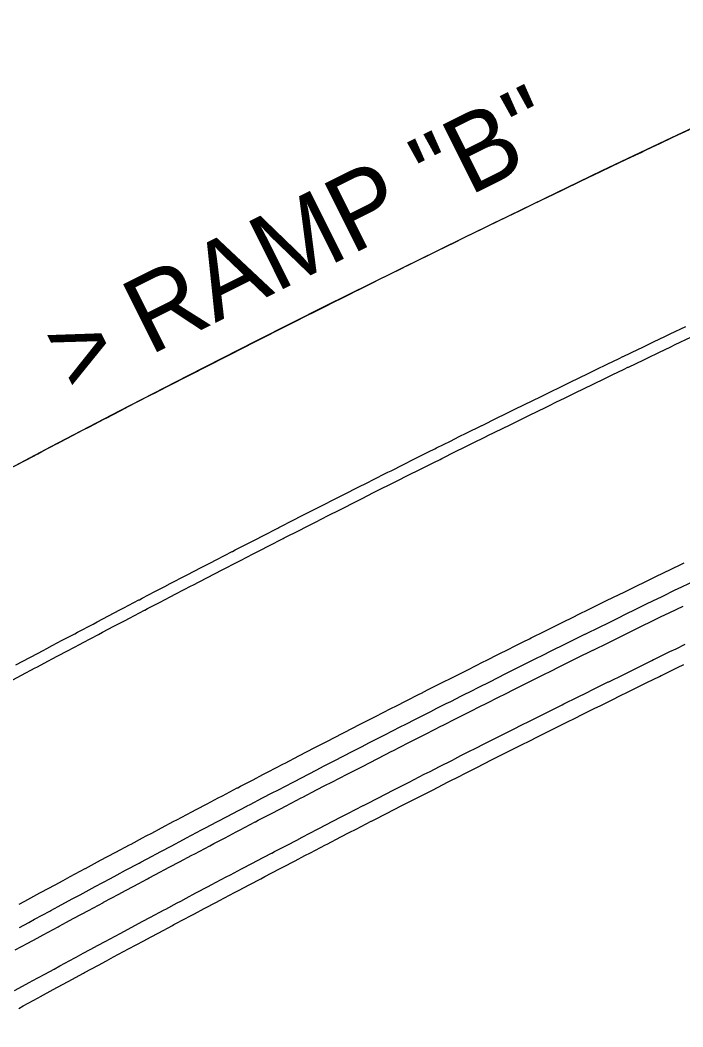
# Model space of a CAD drawing. Extents: x 2145147 to 2158018, y 137519 to 148068.
# Drawn here: x 2151973.9 to 2152011.5, y 142698.1 to 142755.2 of the extents above; entities that cross this region are included whole.
import ezdxf

# ---------------------------------------------------------------- set-up
doc = ezdxf.new("R2010")
doc.units = 0
for name, color, linetype in [('PR_Align_Ramp_B', 7, 'Continuous'), ('PR_Align_Ramp_B_Label', 7, 'Continuous'), ('PR_Phasing_Pavement_1', 7, 'Continuous')]:
    doc.layers.add(name, color=color, linetype=linetype)

msp = doc.modelspace()

# ---------------------------------------------------------------- linework, layer by layer
at = {"layer": 'PR_Align_Ramp_B'}
msp.add_arc((2152418.635, 141885.028), 954.93, 90.409832, 123.94985, dxfattribs=at)
at = {"layer": 'PR_Phasing_Pavement_1'}
for points in [[(2151973.611, 142729.921), (2151974.257, 142730.262), (2151974.9, 142730.599), (2151975.143, 142730.726), (2151976.005, 142731.178), (2151976.029, 142731.19), (2151976.19, 142731.275), (2151976.915, 142731.653), (2151977.481, 142731.949), (2151977.802, 142732.116), (2151978.689, 142732.577), (2151978.773, 142732.62), (2151979.577, 142733.037), (2151980.066, 142733.29), (2151980.465, 142733.496), (2151981.354, 142733.955), (2151981.36, 142733.958), (2151981.518, 142734.039), (2151982.243, 142734.412), (2151982.656, 142734.624), (2151983.133, 142734.869), (2151983.952, 142735.288), (2151984.023, 142735.324), (2151984.914, 142735.779), (2151985.249, 142735.95), (2151985.805, 142736.233), (2151986.547, 142736.61), (2151986.696, 142736.685), (2151987.049, 142736.864), (2151987.589, 142737.137), (2151987.846, 142737.268), (2151988.481, 142737.588), (2151989.147, 142737.924), (2151989.374, 142738.038), (2151990.268, 142738.487), (2151990.448, 142738.578), (2151991.162, 142738.935), (2151991.75, 142739.23), (2151992.056, 142739.383), (2151992.599, 142739.653), (2151992.951, 142739.829), (2151993.053, 142739.88), (2151993.846, 142740.274), (2151994.357, 142740.528), (2151994.742, 142740.718), (2151995.638, 142741.162), (2151995.662, 142741.174), (2151996.535, 142741.604), (2151996.969, 142741.818), (2151997.432, 142742.046), (2151998.167, 142742.406), (2151998.276, 142742.46), (2151998.33, 142742.487), (2151999.228, 142742.926), (2151999.584, 142743.1), (2152000.127, 142743.365), (2152000.893, 142743.738), (2152001.026, 142743.803), (2152001.926, 142744.24), (2152002.203, 142744.374), (2152002.826, 142744.675), (2152003.514, 142745.008), (2152003.726, 142745.11), (2152003.752, 142745.123), (2152004.627, 142745.544), (2152004.826, 142745.64), (2152005.528, 142745.978), (2152006.139, 142746.27), (2152006.43, 142746.41), (2152007.332, 142746.841), (2152007.453, 142746.898), (2152008.235, 142747.271), (2152008.768, 142747.524), (2152009.138, 142747.7), (2152009.355, 142747.803), (2152010.042, 142748.129), (2152010.084, 142748.149), (2152010.946, 142748.556), (2152011.4, 142748.771), (2152011.85, 142748.983)], [(2151973.664, 142718.631), (2151974.451, 142719.05), (2151974.538, 142719.096), (2151975.204, 142719.451), (2151975.411, 142719.561), (2151975.723, 142719.727), (2151976.285, 142720.025), (2151976.997, 142720.401), (2151977.16, 142720.488), (2151978.035, 142720.949), (2151978.271, 142721.074), (2151978.911, 142721.41), (2151979.547, 142721.744), (2151979.787, 142721.87), (2151980.64, 142722.317), (2151980.664, 142722.329), (2151980.823, 142722.413), (2151981.541, 142722.788), (2151982.101, 142723.08), (2151982.418, 142723.245), (2151983.296, 142723.701), (2151983.379, 142723.744), (2151984.175, 142724.157), (2151984.659, 142724.407), (2151985.054, 142724.611), (2151985.933, 142725.065), (2151985.94, 142725.068), (2151986.095, 142725.148), (2151986.813, 142725.517), (2151987.221, 142725.727), (2151987.693, 142725.969), (2151988.504, 142726.384), (2151988.574, 142726.42), (2151989.456, 142726.87), (2151989.787, 142727.039), (2151990.337, 142727.319), (2151991.072, 142727.692), (2151991.22, 142727.767), (2151991.569, 142727.944), (2151992.102, 142728.214), (2151992.358, 142728.343), (2151992.986, 142728.66), (2151993.644, 142728.992), (2151993.869, 142729.105), (2151994.753, 142729.55), (2151994.932, 142729.639), (2151995.638, 142729.993), (2151996.22, 142730.284), (2151996.523, 142730.436), (2151997.06, 142730.704), (2151997.409, 142730.877), (2151997.51, 142730.928), (2151998.295, 142731.318), (2151998.8, 142731.569), (2151999.181, 142731.758), (2152000.068, 142732.196), (2152000.092, 142732.208), (2152000.955, 142732.634), (2152001.384, 142732.846), (2152001.843, 142733.071), (2152002.57, 142733.428), (2152002.678, 142733.481), (2152002.732, 142733.507), (2152003.62, 142733.942), (2152003.972, 142734.114), (2152004.51, 142734.376), (2152005.268, 142734.746), (2152005.399, 142734.81), (2152006.289, 142735.242), (2152006.564, 142735.375), (2152007.18, 142735.673), (2152007.861, 142736.002), (2152008.071, 142736.104), (2152008.097, 142736.116), (2152008.962, 142736.533), (2152009.159, 142736.628), (2152009.854, 142736.962), (2152010.459, 142737.251), (2152010.747, 142737.389), (2152011.639, 142737.816)], [(2151973.494, 142717.784), (2151973.978, 142718.043), (2151974.764, 142718.462), (2151974.851, 142718.508), (2151975.517, 142718.862), (2151975.724, 142718.972), (2151976.036, 142719.138), (2151976.598, 142719.436), (2151977.308, 142719.812), (2151977.472, 142719.898), (2151978.346, 142720.36), (2151978.582, 142720.484), (2151979.221, 142720.82), (2151979.856, 142721.154), (2151980.097, 142721.28), (2151980.949, 142721.727), (2151980.973, 142721.739), (2151981.132, 142721.822), (2151981.849, 142722.197), (2151982.409, 142722.488), (2151982.726, 142722.654), (2151983.603, 142723.11), (2151983.686, 142723.153), (2151984.481, 142723.565), (2151984.965, 142723.815), (2151985.359, 142724.019), (2151986.238, 142724.472), (2151986.245, 142724.475), (2151986.401, 142724.556), (2151987.118, 142724.924), (2151987.525, 142725.134), (2151987.997, 142725.376), (2151988.807, 142725.79), (2151988.878, 142725.826), (2151989.758, 142726.276), (2151990.09, 142726.445), (2151990.64, 142726.725), (2151991.374, 142727.097), (2151991.521, 142727.172), (2151991.87, 142727.349), (2151992.403, 142727.619), (2151992.658, 142727.748), (2151993.286, 142728.065), (2151993.944, 142728.397), (2151994.169, 142728.51), (2151995.053, 142728.954), (2151995.231, 142729.043), (2151995.936, 142729.397), (2151996.518, 142729.688), (2151996.821, 142729.839), (2151997.358, 142730.107), (2151997.706, 142730.281), (2151997.807, 142730.331), (2151998.591, 142730.721), (2151999.097, 142730.972), (2151999.477, 142731.16), (2152000.363, 142731.599), (2152000.387, 142731.611), (2152001.25, 142732.036), (2152001.679, 142732.247), (2152002.137, 142732.473), (2152002.863, 142732.829), (2152002.971, 142732.882), (2152003.025, 142732.909), (2152003.913, 142733.343), (2152004.265, 142733.515), (2152004.802, 142733.777), (2152005.559, 142734.146), (2152005.691, 142734.21), (2152006.58, 142734.642), (2152006.855, 142734.775), (2152007.47, 142735.073), (2152008.151, 142735.402), (2152008.361, 142735.503), (2152008.386, 142735.516), (2152009.251, 142735.932), (2152009.448, 142736.027), (2152010.143, 142736.361), (2152010.747, 142736.65), (2152011.034, 142736.788), (2152011.927, 142737.214)], [(2151973.84, 142705.064), (2151974.167, 142705.242), (2151975.026, 142705.707), (2151975.091, 142705.742), (2151975.5, 142705.963), (2151975.886, 142706.171), (2151976.343, 142706.417), (2151976.746, 142706.634), (2151977.596, 142707.091), (2151977.607, 142707.096), (2151978.468, 142707.558), (2151978.85, 142707.762), (2151979.329, 142708.018), (2151980.106, 142708.432), (2151980.191, 142708.478), (2151980.849, 142708.828), (2151981.054, 142708.937), (2151981.362, 142709.1), (2151981.917, 142709.394), (2151982.619, 142709.766), (2151982.781, 142709.851), (2151983.645, 142710.307), (2151983.877, 142710.43), (2151984.509, 142710.762), (2151985.137, 142711.092), (2151985.374, 142711.216), (2151986.216, 142711.658), (2151986.239, 142711.67), (2151986.397, 142711.752), (2151987.105, 142712.122), (2151987.658, 142712.41), (2151987.972, 142712.573), (2151988.838, 142713.024), (2151988.921, 142713.067), (2151989.706, 142713.474), (2151990.184, 142713.721), (2151990.574, 142713.922), (2151991.442, 142714.37), (2151991.448, 142714.373), (2151991.602, 142714.453), (2151992.311, 142714.817), (2151992.713, 142715.024), (2151993.18, 142715.263), (2151993.98, 142715.673), (2151994.049, 142715.708), (2151994.919, 142716.152), (2151995.247, 142716.319), (2151995.79, 142716.596), (2151996.515, 142716.964), (2151996.661, 142717.038), (2151997.006, 142717.213), (2151997.533, 142717.479), (2151997.785, 142717.607), (2151998.405, 142717.92), (2151999.055, 142718.248), (2151999.277, 142718.359), (2152000.15, 142718.798), (2152000.326, 142718.886), (2152001.023, 142719.236), (2152001.598, 142719.523), (2152001.897, 142719.673), (2152002.428, 142719.937), (2152002.771, 142720.109), (2152002.871, 142720.158), (2152003.646, 142720.544), (2152004.145, 142720.792), (2152004.521, 142720.978), (2152005.397, 142721.411), (2152005.42, 142721.423), (2152006.273, 142721.843), (2152006.696, 142722.052), (2152007.15, 142722.275), (2152007.867, 142722.627), (2152007.973, 142722.679), (2152008.026, 142722.705), (2152008.904, 142723.135), (2152009.251, 142723.304), (2152009.782, 142723.563), (2152010.53, 142723.928), (2152010.66, 142723.991), (2152011.539, 142724.418)], [(2151973.865, 142703.751), (2151974.396, 142704.039), (2151974.723, 142704.216), (2151975.581, 142704.68), (2151975.646, 142704.715), (2151976.054, 142704.936), (2151976.44, 142705.144), (2151976.896, 142705.39), (2151977.299, 142705.607), (2151978.148, 142706.063), (2151978.158, 142706.068), (2151979.018, 142706.529), (2151979.4, 142706.734), (2151979.879, 142706.989), (2151980.654, 142707.402), (2151980.74, 142707.448), (2151981.397, 142707.797), (2151981.601, 142707.906), (2151981.909, 142708.069), (2151982.463, 142708.363), (2151983.164, 142708.735), (2151983.326, 142708.82), (2151984.189, 142709.275), (2151984.421, 142709.398), (2151985.052, 142709.73), (2151985.679, 142710.059), (2151985.916, 142710.183), (2151986.757, 142710.624), (2151986.78, 142710.636), (2151986.938, 142710.718), (2151987.645, 142711.088), (2151988.197, 142711.376), (2151988.51, 142711.539), (2151989.376, 142711.988), (2151989.458, 142712.031), (2151990.242, 142712.438), (2151990.72, 142712.685), (2151991.109, 142712.886), (2151991.976, 142713.333), (2151991.982, 142713.336), (2151992.136, 142713.415), (2151992.844, 142713.779), (2151993.246, 142713.986), (2151993.712, 142714.225), (2151994.511, 142714.634), (2151994.58, 142714.669), (2151995.449, 142715.113), (2151995.777, 142715.28), (2151996.319, 142715.556), (2151997.043, 142715.923), (2151997.189, 142715.997), (2151997.533, 142716.172), (2151998.059, 142716.438), (2151998.311, 142716.565), (2151998.93, 142716.878), (2151999.579, 142717.206), (2151999.801, 142717.317), (2152000.673, 142717.755), (2152000.849, 142717.844), (2152001.546, 142718.193), (2152002.12, 142718.48), (2152002.418, 142718.629), (2152002.948, 142718.893), (2152003.291, 142719.064), (2152003.391, 142719.114), (2152004.165, 142719.499), (2152004.664, 142719.746), (2152005.039, 142719.932), (2152005.914, 142720.365), (2152005.937, 142720.377), (2152006.789, 142720.797), (2152007.212, 142721.005), (2152007.664, 142721.228), (2152008.381, 142721.579), (2152008.487, 142721.632), (2152008.54, 142721.658), (2152009.416, 142722.087), (2152009.763, 142722.256), (2152010.293, 142722.515), (2152011.041, 142722.879), (2152011.17, 142722.942), (2152012.048, 142723.368)], [(2151973.631, 142702.473), (2151974.347, 142702.863), (2151974.878, 142703.151), (2151975.204, 142703.328), (2151976.061, 142703.792), (2151976.126, 142703.827), (2151976.534, 142704.047), (2151976.919, 142704.255), (2151977.375, 142704.501), (2151977.777, 142704.717), (2151978.625, 142705.173), (2151978.636, 142705.178), (2151979.495, 142705.639), (2151979.877, 142705.843), (2151980.354, 142706.098), (2151981.129, 142706.511), (2151981.214, 142706.557), (2151981.87, 142706.906), (2151982.075, 142707.014), (2151982.382, 142707.177), (2151982.936, 142707.471), (2151983.637, 142707.842), (2151983.798, 142707.927), (2151984.659, 142708.382), (2151984.892, 142708.504), (2151985.522, 142708.836), (2151986.148, 142709.165), (2151986.385, 142709.289), (2151987.225, 142709.729), (2151987.248, 142709.741), (2151987.406, 142709.823), (2151988.112, 142710.192), (2151988.664, 142710.48), (2151988.976, 142710.643), (2151989.841, 142711.092), (2151989.923, 142711.135), (2151990.707, 142711.541), (2151991.184, 142711.787), (2151991.572, 142711.988), (2151992.439, 142712.435), (2151992.445, 142712.438), (2151992.599, 142712.517), (2151993.305, 142712.881), (2151993.707, 142713.087), (2151994.172, 142713.326), (2151994.971, 142713.734), (2151995.04, 142713.77), (2151995.908, 142714.213), (2151996.235, 142714.38), (2151996.777, 142714.655), (2151997.5, 142715.023), (2151997.646, 142715.097), (2151997.99, 142715.271), (2151998.515, 142715.537), (2151998.766, 142715.664), (2151999.385, 142715.976), (2152000.034, 142716.303), (2152000.256, 142716.415), (2152001.126, 142716.853), (2152001.302, 142716.941), (2152001.998, 142717.29), (2152002.571, 142717.576), (2152002.869, 142717.725), (2152003.399, 142717.989), (2152003.742, 142718.16), (2152003.841, 142718.21), (2152004.614, 142718.594), (2152005.112, 142718.841), (2152005.487, 142719.027), (2152006.361, 142719.46), (2152006.384, 142719.471), (2152007.235, 142719.891), (2152007.658, 142720.099), (2152008.11, 142720.321), (2152008.825, 142720.673), (2152008.932, 142720.725), (2152008.985, 142720.751), (2152009.86, 142721.179), (2152010.206, 142721.349), (2152010.736, 142721.607), (2152011.482, 142721.97)], [(2151973.594, 142700.176), (2151974.448, 142700.641), (2151974.587, 142700.717), (2151975.302, 142701.106), (2151975.831, 142701.393), (2151976.157, 142701.57), (2151977.012, 142702.033), (2151977.077, 142702.067), (2151977.484, 142702.287), (2151977.868, 142702.495), (2151978.323, 142702.74), (2151978.724, 142702.956), (2151979.571, 142703.41), (2151979.581, 142703.416), (2151980.438, 142703.875), (2151980.819, 142704.079), (2151981.296, 142704.334), (2151982.069, 142704.746), (2151982.154, 142704.791), (2151982.809, 142705.139), (2151983.013, 142705.248), (2151983.32, 142705.411), (2151983.872, 142705.704), (2151984.571, 142706.073), (2151984.732, 142706.158), (2151985.592, 142706.612), (2151985.824, 142706.734), (2151986.453, 142707.065), (2151987.078, 142707.394), (2151987.314, 142707.517), (2151988.152, 142707.957), (2151988.175, 142707.969), (2151988.332, 142708.051), (2151989.037, 142708.419), (2151989.588, 142708.706), (2151989.9, 142708.868), (2151990.763, 142709.317), (2151990.845, 142709.359), (2151991.626, 142709.765), (2151992.102, 142710.011), (2151992.49, 142710.211), (2151993.354, 142710.657), (2151993.361, 142710.66), (2151993.514, 142710.739), (2151994.219, 142711.102), (2151994.62, 142711.308), (2151995.085, 142711.546), (2151995.881, 142711.954), (2151995.95, 142711.989), (2151996.817, 142712.431), (2151997.143, 142712.597), (2151997.683, 142712.873), (2151998.405, 142713.239), (2151998.55, 142713.313), (2151998.894, 142713.487), (2151999.418, 142713.752), (2151999.669, 142713.879), (2152000.286, 142714.191), (2152000.933, 142714.517), (2152001.155, 142714.629), (2152002.024, 142715.065), (2152002.199, 142715.153), (2152002.893, 142715.501), (2152003.465, 142715.787), (2152003.763, 142715.936), (2152004.291, 142716.199), (2152004.633, 142716.37), (2152004.733, 142716.419), (2152005.504, 142716.803), (2152006.001, 142717.05), (2152006.375, 142717.235), (2152007.247, 142717.667), (2152007.27, 142717.678), (2152008.119, 142718.097), (2152008.541, 142718.304), (2152008.992, 142718.526), (2152009.706, 142718.877), (2152009.812, 142718.929), (2152009.865, 142718.955), (2152010.738, 142719.382), (2152011.084, 142719.551), (2152011.612, 142719.809)], [(2151973.823, 142699.161), (2151974.073, 142699.298), (2151974.926, 142699.763), (2151975.065, 142699.838), (2151975.78, 142700.227), (2151976.308, 142700.514), (2151976.633, 142700.69), (2151977.488, 142701.153), (2151977.552, 142701.188), (2151977.959, 142701.407), (2151978.343, 142701.614), (2151978.797, 142701.859), (2151979.198, 142702.075), (2151980.044, 142702.529), (2151980.054, 142702.535), (2151980.91, 142702.994), (2151981.291, 142703.197), (2151981.767, 142703.451), (2151982.539, 142703.863), (2151982.624, 142703.909), (2151983.278, 142704.256), (2151983.482, 142704.365), (2151983.788, 142704.527), (2151984.34, 142704.82), (2151985.039, 142705.189), (2151985.199, 142705.274), (2151986.058, 142705.728), (2151986.29, 142705.85), (2151986.918, 142706.18), (2151987.542, 142706.508), (2151987.778, 142706.632), (2151988.616, 142707.071), (2151988.639, 142707.083), (2151988.796, 142707.165), (2151989.5, 142707.532), (2151990.05, 142707.819), (2151990.361, 142707.981), (2151991.223, 142708.429), (2151991.305, 142708.472), (2151992.086, 142708.877), (2151992.561, 142709.123), (2151992.949, 142709.323), (2151993.812, 142709.768), (2151993.819, 142709.771), (2151993.972, 142709.85), (2151994.676, 142710.213), (2151995.077, 142710.418), (2151995.541, 142710.656), (2151996.336, 142711.063), (2151996.405, 142711.099), (2151997.271, 142711.54), (2151997.596, 142711.706), (2151998.136, 142711.981), (2151998.858, 142712.347), (2151999.003, 142712.421), (2151999.346, 142712.595), (2151999.869, 142712.86), (2152000.12, 142712.987), (2152000.736, 142713.298), (2152001.383, 142713.624), (2152001.604, 142713.735), (2152002.472, 142714.172), (2152002.647, 142714.259), (2152003.341, 142714.607), (2152003.912, 142714.893), (2152004.21, 142715.041), (2152004.737, 142715.305), (2152005.079, 142715.475), (2152005.178, 142715.524), (2152005.949, 142715.907), (2152006.445, 142716.154), (2152006.819, 142716.339), (2152007.69, 142716.77), (2152007.713, 142716.781), (2152008.561, 142717.2), (2152008.982, 142717.407), (2152009.433, 142717.629), (2152010.146, 142717.979), (2152010.252, 142718.031), (2152010.305, 142718.057), (2152011.178, 142718.484), (2152011.523, 142718.653)]]:
    msp.add_lwpolyline(points, dxfattribs=at)

# ---------------------------------------------------------------- texts
at = {"layer": 'PR_Align_Ramp_B_Label'}
msp.add_text('> RAMP "B"', height=4.3, rotation=26.5462, dxfattribs=at).set_placement((2151976.812, 142733.937))

doc.saveas('drawing.dxf')
